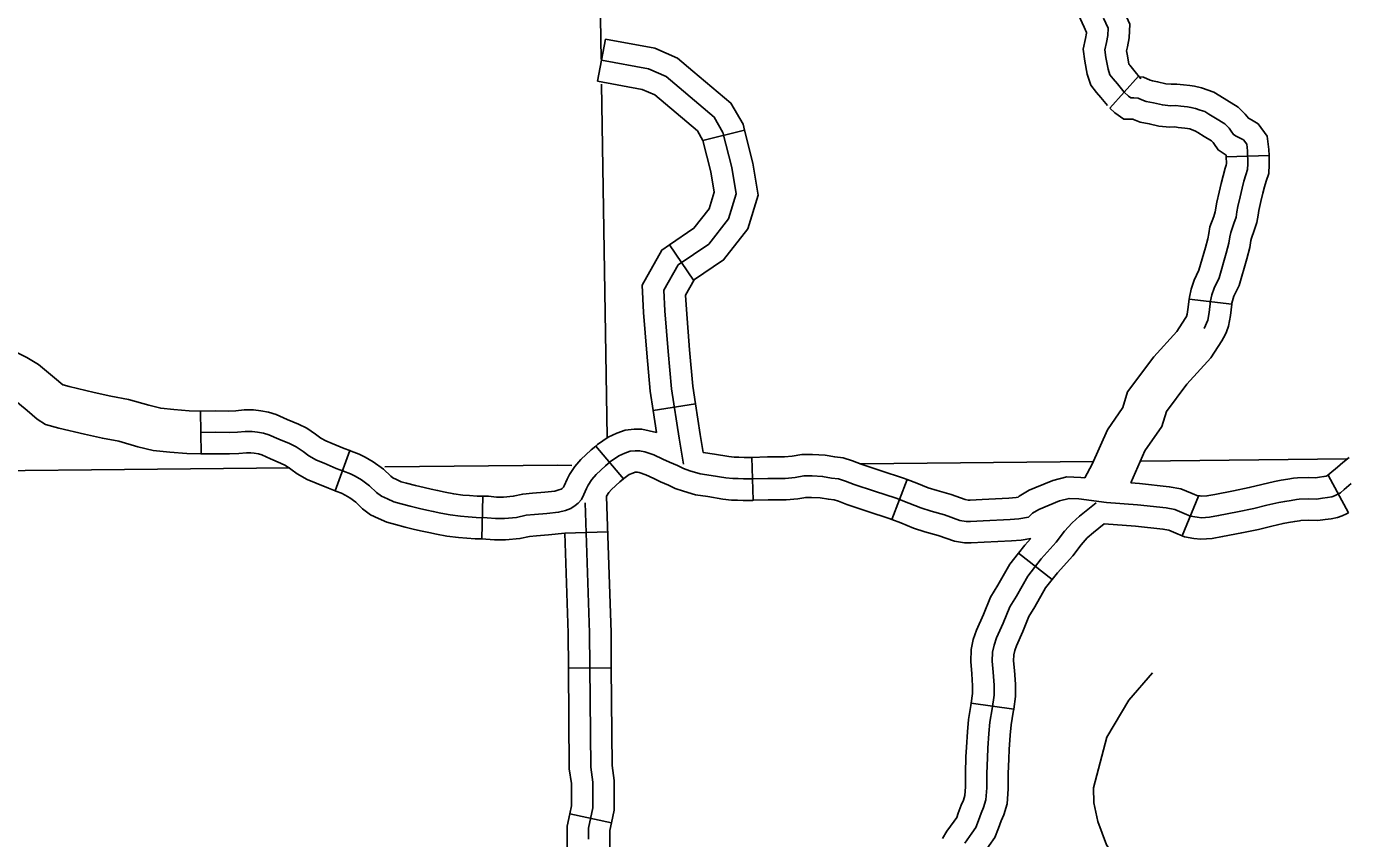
# Model space of a CAD drawing. Extents: x 1377389 to 1380723, y 1168351 to 1170484.
# Drawn here: x 1379384.7 to 1379477.4, y 1168917.1 to 1168974 of the extents above; entities that cross this region are included whole.
import ezdxf

# ---------------------------------------------------------------- set-up
doc = ezdxf.new("R2010")
doc.units = 0
doc.layers.add('B_Fill', color=7, linetype='Continuous')

msp = doc.modelspace()

# ---------------------------------------------------------------- linework, layer by layer
at = {"layer": 'B_Fill'}
for p, q in [((1379424.754, 1168970.154), (1379425.304, 1168973.103)), ((1379460.633, 1168968.269), (1379462.647, 1168970.493)), ((1379432.138, 1168965.986), (1379435.048, 1168966.713)), ((1379468.796, 1168964.842), (1379471.794, 1168964.932)), ((1379429.799, 1168958.686), (1379431.485, 1168956.205)), ((1379466.196, 1168954.885), (1379469.176, 1168954.542)), ((1379428.654, 1168947.085), (1379431.619, 1168947.545)), ((1379396.976, 1168944.046), (1379396.948, 1168947.046)), ((1379426.56, 1168942.295), (1379424.627, 1168944.589)), ((1379406.367, 1168941.462), (1379407.41, 1168944.275)), ((1379435.654, 1168940.791), (1379435.55, 1168943.789)), ((1379477.363, 1168939.916), (1379475.926, 1168942.549)), ((1379445.358, 1168939.457), (1379446.439, 1168942.256)), ((1379416.644, 1168938.084), (1379416.719, 1168941.083)), ((1379465.7, 1168938.31), (1379466.855, 1168941.079)), ((1379425.465, 1168938.587), (1379422.466, 1168938.488)), ((1379456.605, 1168935.247), (1379454.236, 1168937.087)), ((1379425.718, 1168929.057), (1379422.718, 1168929.033)), ((1379453.907, 1168926.169), (1379450.935, 1168926.578)), ((1379425.737, 1168918.203), (1379422.801, 1168918.821))]:
    msp.add_line(p, q, dxfattribs=at)
for points in [[(1379424.997, 1168971.7), (1379423.722, 1169051.21)], [(1379460.673, 1168976.913), (1379461.109, 1168976.199), (1379461.574, 1168975.168), (1379462.031, 1168974.144), (1379461.996, 1168973.186), (1379461.88, 1168972.558), (1379461.819, 1168972.277), (1379461.853, 1168972.037), (1379461.977, 1168971.367), (1379461.994, 1168971.314), (1379462.031, 1168971.268), (1379462.323, 1168970.92), (1379462.805, 1168970.325)], [(1379458.113, 1168975.35), (1379458.451, 1168974.796), (1379458.837, 1168973.94), (1379459.008, 1168973.557), (1379459.006, 1168973.516), (1379458.937, 1168973.145), (1379458.776, 1168972.39), (1379458.89, 1168971.557), (1379459.062, 1168970.636), (1379459.304, 1168969.875), (1379459.711, 1168969.365), (1379460.01, 1168969.01), (1379460.475, 1168968.436)], [(1379460.205, 1168974.554), (1379460.519, 1168973.851), (1379460.501, 1168973.351), (1379460.408, 1168972.852), (1379460.298, 1168972.334), (1379460.371, 1168971.797), (1379460.519, 1168971.001), (1379460.649, 1168970.594), (1379460.871, 1168970.317), (1379461.166, 1168969.965), (1379461.64, 1168969.381)], [(1379425.304, 1168973.103), (1379428.77, 1168972.458), (1379430.349, 1168971.766), (1379431.437, 1168970.859), (1379434.097, 1168968.613), (1379434.944, 1168967.128), (1379435.048, 1168966.713)], [(1379425.029, 1168971.628), (1379428.326, 1168971.014), (1379429.552, 1168970.477), (1379430.472, 1168969.71), (1379432.926, 1168967.638), (1379433.539, 1168966.564), (1379434.153, 1168964.108), (1379434.459, 1168962.266), (1379433.923, 1168960.501), (1379432.543, 1168958.736), (1379430.396, 1168957.278), (1379429.399, 1168955.513), (1379429.476, 1168954.055), (1379429.706, 1168951.216), (1379429.936, 1168948.607), (1379430.472, 1168945.154), (1379430.779, 1168943.312)], [(1379462.647, 1168970.493), (1379462.677, 1168970.465), (1379462.991, 1168970.434), (1379463.477, 1168970.229), (1379463.62, 1168970.168), (1379463.987, 1168970.105), (1379464.57, 1168969.972), (1379464.935, 1168969.935), (1379465.343, 1168969.95), (1379465.791, 1168969.892), (1379466.256, 1168969.835), (1379466.57, 1168969.798), (1379467.07, 1168969.689), (1379467.918, 1168969.381), (1379468.356, 1168969.13), (1379468.84, 1168968.828), (1379469.631, 1168968.335), (1379470.118, 1168967.848), (1379470.353, 1168967.548), (1379470.569, 1168967.446), (1379471.027, 1168967.172), (1379471.673, 1168966.297), (1379471.781, 1168965.373), (1379471.794, 1168964.932)], [(1379424.754, 1168970.154), (1379427.882, 1168969.571), (1379428.755, 1168969.189), (1379429.508, 1168968.561), (1379431.755, 1168966.663), (1379432.134, 1168966), (1379432.138, 1168965.986)], [(1379425.422, 1168945.223), (1379425.026, 1168969.932)], [(1379461.64, 1168969.381), (1379461.942, 1168969.108), (1379462.1, 1168968.993), (1379462.329, 1168968.993), (1379462.617, 1168968.964), (1379462.89, 1168968.849), (1379463.191, 1168968.72), (1379463.694, 1168968.633), (1379464.326, 1168968.49), (1379464.886, 1168968.432), (1379465.274, 1168968.446), (1379465.604, 1168968.403), (1379466.078, 1168968.346), (1379466.322, 1168968.317), (1379466.652, 1168968.245), (1379466.968, 1168968.13), (1379467.284, 1168968.015), (1379467.586, 1168967.843), (1379468.045, 1168967.555), (1379468.692, 1168967.153), (1379468.993, 1168966.851), (1379469.151, 1168966.65), (1379469.309, 1168966.405), (1379469.482, 1168966.29), (1379469.63, 1168966.231), (1379469.862, 1168966.122), (1379469.998, 1168966.04), (1379470.229, 1168965.726), (1379470.284, 1168965.263), (1379470.311, 1168964.349), (1379470.284, 1168963.968), (1379470.161, 1168963.6), (1379470.025, 1168963.136), (1379469.902, 1168962.646), (1379469.766, 1168962.046), (1379469.611, 1168961.379), (1379469.548, 1168961.001), (1379469.485, 1168960.623), (1379469.328, 1168960.183), (1379469.108, 1168959.553), (1379469.045, 1168959.238), (1379468.982, 1168958.797), (1379468.793, 1168958.105), (1379468.29, 1168956.373), (1379467.944, 1168955.649), (1379467.787, 1168955.177), (1379467.693, 1168954.768), (1379467.598, 1168953.95), (1379467.504, 1168953.414), (1379467.252, 1168952.816)], [(1379460.633, 1168968.269), (1379460.994, 1168967.942), (1379461.612, 1168967.493), (1379462.245, 1168967.493), (1379462.303, 1168967.469), (1379462.763, 1168967.271), (1379463.4, 1168967.162), (1379464.082, 1168967.007), (1379464.837, 1168966.929), (1379465.204, 1168966.943), (1379465.417, 1168966.915), (1379465.9, 1168966.856), (1379466.074, 1168966.836), (1379466.234, 1168966.801), (1379466.651, 1168966.65), (1379466.815, 1168966.555), (1379467.251, 1168966.283), (1379467.752, 1168965.971), (1379467.869, 1168965.854), (1379467.929, 1168965.778), (1379468.218, 1168965.33), (1379468.778, 1168964.956), (1379468.792, 1168964.951), (1379468.796, 1168964.842)], [(1379435.048, 1168966.713), (1379435.622, 1168964.413), (1379435.997, 1168962.166), (1379435.276, 1168959.798), (1379433.58, 1168957.627), (1379431.485, 1168956.205)], [(1379432.138, 1168965.986), (1379432.683, 1168963.803), (1379432.922, 1168962.367), (1379432.569, 1168961.205), (1379431.506, 1168959.845), (1379429.799, 1168958.686)], [(1379468.796, 1168964.842), (1379468.809, 1168964.381), (1379468.801, 1168964.263), (1379468.73, 1168964.048), (1379468.577, 1168963.53), (1379468.443, 1168962.993), (1379468.304, 1168962.382), (1379468.139, 1168961.672), (1379468.028, 1168961.001), (1379467.914, 1168960.682), (1379467.657, 1168959.949), (1379467.566, 1168959.491), (1379467.51, 1168959.102), (1379467.349, 1168958.511), (1379466.884, 1168956.91), (1379466.551, 1168956.212), (1379466.341, 1168955.584), (1379466.212, 1168955.023), (1379466.196, 1168954.885)], [(1379471.794, 1168964.932), (1379471.813, 1168964.318), (1379471.767, 1168963.673), (1379471.593, 1168963.151), (1379471.473, 1168962.743), (1379471.362, 1168962.298), (1379471.228, 1168961.71), (1379471.083, 1168961.085), (1379471.028, 1168960.755), (1379470.943, 1168960.245), (1379470.742, 1168959.683), (1379470.558, 1168959.156), (1379470.524, 1168958.985), (1379470.454, 1168958.493), (1379470.237, 1168957.698), (1379469.696, 1168955.837), (1379469.338, 1168955.087), (1379469.233, 1168954.771), (1379469.173, 1168954.513), (1379469.176, 1168954.541)], [(1379429.799, 1168958.686), (1379429.262, 1168958.322), (1379427.878, 1168955.871), (1379427.979, 1168953.955), (1379428.211, 1168951.09), (1379428.446, 1168948.426), (1379428.654, 1168947.085)], [(1379431.529, 1168956.235), (1379430.92, 1168955.156), (1379430.973, 1168954.155), (1379431.2, 1168951.343), (1379431.426, 1168948.788), (1379431.619, 1168947.545)], [(1379466.196, 1168954.885), (1379466.113, 1168954.166), (1379466.056, 1168953.841), (1379466.016, 1168953.672), (1379465.921, 1168953.521)], [(1379469.176, 1168954.542), (1379469.083, 1168953.733), (1379468.952, 1168952.988), (1379468.819, 1168952.589), (1379468.72, 1168952.391), (1379468.489, 1168951.967)], [(1379458.9, 1168942.36), (1379459.398, 1168943.32), (1379460.471, 1168945.728), (1379461.556, 1168947.289), (1379461.885, 1168948.387), (1379463.726, 1168950.83), (1379465.33, 1168952.61), (1379465.921, 1168953.521)], [(1379462.104, 1168942.023), (1379463.096, 1168944.248), (1379464.292, 1168945.969), (1379464.605, 1168947.011), (1379466.043, 1168948.92), (1379467.717, 1168950.778), (1379468.489, 1168951.967)], [(1379396.969, 1168947.046), (1379396.135, 1168947.062), (1379395.06, 1168947.148), (1379394.15, 1168947.244), (1379393.321, 1168947.447), (1379391.903, 1168947.858), (1379390.664, 1168948.083), (1379389.49, 1168948.346), (1379387.746, 1168948.756), (1379387.31, 1168948.871), (1379387.289, 1168948.885), (1379386.722, 1168949.371), (1379385.592, 1168950.304), (1379384.777, 1168950.789), (1379384.123, 1168951.116), (1379383.319, 1168951.46)], [(1379396.955, 1168944.046), (1379395.986, 1168944.065), (1379394.784, 1168944.16), (1379393.633, 1168944.281), (1379392.545, 1168944.548), (1379391.215, 1168944.934), (1379390.068, 1168945.143), (1379388.819, 1168945.422), (1379387.021, 1168945.845), (1379386.082, 1168946.092), (1379385.489, 1168946.476), (1379384.79, 1168947.075), (1379383.86, 1168947.843), (1379383.337, 1168948.155), (1379382.834, 1168948.407), (1379382.517, 1168948.569)], [(1379431.619, 1168947.545), (1379431.953, 1168945.392), (1379432.163, 1168944.135)], [(1379396.969, 1168947.046), (1379397.978, 1168947.055), (1379398.927, 1168947.046), (1379399.421, 1168947.062), (1379399.996, 1168947.122), (1379400.653, 1168947.122), (1379401.157, 1168947.057), (1379401.692, 1168946.96), (1379402.248, 1168946.796), (1379403.02, 1168946.462), (1379403.805, 1168946.124), (1379404.39, 1168945.834), (1379405.004, 1168945.433), (1379405.367, 1168945.156), (1379405.717, 1168944.956), (1379406.165, 1168944.78), (1379407.005, 1168944.425), (1379407.41, 1168944.275)], [(1379428.654, 1168947.085), (1379428.894, 1168945.545)], [(1379396.962, 1168945.546), (1379397.977, 1168945.555), (1379398.945, 1168945.546), (1379399.523, 1168945.565), (1379400.073, 1168945.622), (1379400.557, 1168945.622), (1379400.927, 1168945.574), (1379401.344, 1168945.498), (1379401.737, 1168945.383), (1379402.426, 1168945.085), (1379403.175, 1168944.762), (1379403.644, 1168944.53), (1379404.138, 1168944.207), (1379404.536, 1168943.904), (1379405.067, 1168943.6), (1379405.598, 1168943.391), (1379406.452, 1168943.03), (1379406.964, 1168942.84), (1379407.438, 1168942.65), (1379407.78, 1168942.48), (1379408.216, 1168942.233), (1379408.785, 1168941.815), (1379409.278, 1168941.34), (1379409.62, 1168941.075), (1379410.037, 1168940.885), (1379410.492, 1168940.676), (1379410.986, 1168940.543), (1379411.631, 1168940.372), (1379412.276, 1168940.22), (1379412.788, 1168940.106), (1379413.243, 1168940.011), (1379413.774, 1168939.897), (1379414.438, 1168939.765), (1379415.159, 1168939.67), (1379415.69, 1168939.632), (1379416.259, 1168939.594), (1379417.018, 1168939.575), (1379417.606, 1168939.518), (1379418.232, 1168939.518), (1379419.086, 1168939.594), (1379419.75, 1168939.746), (1379420.338, 1168939.802), (1379421.191, 1168939.878), (1379422.026, 1168939.954), (1379422.5, 1168940.087), (1379422.88, 1168940.22), (1379423.183, 1168940.429), (1379423.392, 1168940.6), (1379423.638, 1168940.847), (1379423.79, 1168941.207), (1379423.98, 1168941.625), (1379424.094, 1168941.853), (1379424.359, 1168942.252), (1379424.663, 1168942.593), (1379425.308, 1168943.201), (1379425.668, 1168943.505), (1379426.237, 1168943.904), (1379426.673, 1168944.093), (1379427.034, 1168944.226), (1379427.394, 1168944.264), (1379427.698, 1168944.264), (1379428.058, 1168944.188), (1379428.703, 1168943.979), (1379429.329, 1168943.676), (1379429.784, 1168943.467), (1379430.354, 1168943.22), (1379430.771, 1168943.011), (1379431.226, 1168942.859), (1379431.947, 1168942.65), (1379432.706, 1168942.537), (1379433.749, 1168942.366), (1379434.223, 1168942.309), (1379434.603, 1168942.309), (1379434.982, 1168942.29), (1379435.589, 1168942.29), (1379436.689, 1168942.328), (1379437.904, 1168942.328), (1379438.586, 1168942.385), (1379439.193, 1168942.499), (1379439.782, 1168942.499), (1379440.521, 1168942.461), (1379441.147, 1168942.347), (1379441.641, 1168942.29), (1379442.115, 1168942.138), (1379442.722, 1168941.91), (1379444.163, 1168941.435), (1379445.682, 1168940.94), (1379446.563, 1168940.6), (1379447.398, 1168940.258), (1379448.119, 1168940.03), (1379449.067, 1168939.765), (1379450.129, 1168939.385), (1379450.585, 1168939.309), (1379450.888, 1168939.309), (1379451.761, 1168939.347), (1379453.659, 1168939.451), (1379454.257, 1168939.497), (1379454.948, 1168939.613), (1379455.223, 1168939.896), (1379455.668, 1168940.157), (1379457.11, 1168940.752)], [(1379424.627, 1168944.589), (1379424.753, 1168944.695), (1379425.5, 1168945.219), (1379426.114, 1168945.486), (1379426.691, 1168945.698), (1379427.316, 1168945.764), (1379427.854, 1168945.764), (1379428.894, 1168945.545)], [(1379416.719, 1168941.083), (1379417.109, 1168941.073), (1379417.678, 1168941.018), (1379418.165, 1168941.018), (1379418.851, 1168941.079), (1379419.509, 1168941.229), (1379420.199, 1168941.296), (1379421.057, 1168941.372), (1379421.753, 1168941.436), (1379422.049, 1168941.519), (1379422.194, 1168941.57), (1379422.281, 1168941.629), (1379422.371, 1168941.703), (1379422.416, 1168941.809), (1379422.626, 1168942.271), (1379422.793, 1168942.607), (1379423.168, 1168943.17), (1379423.586, 1168943.64), (1379424.309, 1168944.321), (1379424.627, 1168944.589)], [(1379396.955, 1168944.046), (1379397.977, 1168944.055), (1379398.962, 1168944.046), (1379399.625, 1168944.067), (1379400.151, 1168944.122), (1379400.461, 1168944.122), (1379400.697, 1168944.092), (1379400.997, 1168944.037), (1379401.226, 1168943.969), (1379401.832, 1168943.708), (1379402.545, 1168943.4), (1379402.898, 1168943.226), (1379403.271, 1168942.982), (1379403.705, 1168942.651), (1379404.417, 1168942.244), (1379405.032, 1168942.002), (1379405.899, 1168941.635), (1379406.367, 1168941.462)], [(1379407.41, 1168944.275), (1379407.504, 1168944.24), (1379408.054, 1168944.02), (1379408.485, 1168943.804), (1379409.032, 1168943.495), (1379409.753, 1168942.965), (1379410.262, 1168942.476), (1379410.402, 1168942.367), (1379410.66, 1168942.249), (1379411.004, 1168942.092), (1379411.373, 1168941.992), (1379411.995, 1168941.827), (1379412.61, 1168941.682), (1379413.104, 1168941.573), (1379413.553, 1168941.479), (1379414.079, 1168941.366), (1379414.683, 1168941.245), (1379415.31, 1168941.163), (1379415.793, 1168941.128), (1379416.328, 1168941.092), (1379416.719, 1168941.083)], [(1379432.163, 1168944.135), (1379432.938, 1168944.018), (1379433.96, 1168943.851), (1379434.313, 1168943.809), (1379434.64, 1168943.809), (1379435.02, 1168943.79), (1379435.563, 1168943.79), (1379435.549, 1168943.789)], [(1379435.55, 1168943.789), (1379436.664, 1168943.828), (1379437.841, 1168943.828), (1379438.385, 1168943.873), (1379439.054, 1168943.999), (1379439.82, 1168943.999), (1379440.695, 1168943.954), (1379441.368, 1168943.831), (1379441.958, 1168943.763), (1379442.607, 1168943.555), (1379443.22, 1168943.325), (1379444.631, 1168942.861), (1379446.185, 1168942.354), (1379446.439, 1168942.256)], [(1379443.18, 1168943.34), (1379459.485, 1168943.509)], [(1379462.834, 1168943.544), (1379477.242, 1168943.694)], [(1379475.916, 1168942.544), (1379476.061, 1168942.677), (1379476.579, 1168943.108), (1379476.966, 1168943.451), (1379477.407, 1168943.781)], [(1379370.762, 1168942.732), (1379403.176, 1168943.066)], [(1379409.849, 1168943.135), (1379421.966, 1168943.259), (1379422.941, 1168943.231)], [(1379426.56, 1168942.295), (1379426.584, 1168942.315), (1379426.974, 1168942.588), (1379427.233, 1168942.701), (1379427.377, 1168942.754), (1379427.473, 1168942.764), (1379427.542, 1168942.764), (1379427.672, 1168942.737), (1379428.142, 1168942.585), (1379428.689, 1168942.319), (1379429.173, 1168942.097), (1379429.719, 1168941.86), (1379430.195, 1168941.622), (1379430.78, 1168941.427), (1379431.626, 1168941.182), (1379432.473, 1168941.055), (1379433.538, 1168940.88), (1379434.134, 1168940.809), (1379434.565, 1168940.809), (1379434.945, 1168940.79), (1379435.616, 1168940.79), (1379435.655, 1168940.791)], [(1379466.709, 1168941.14), (1379466.963, 1168941.097), (1379467.094, 1168941.081), (1379467.439, 1168941.104), (1379467.987, 1168941.201), (1379469.298, 1168941.463), (1379470.401, 1168941.684), (1379471.293, 1168941.907), (1379472.175, 1168942.108), (1379472.635, 1168942.192), (1379473.105, 1168942.27), (1379473.498, 1168942.334), (1379473.791, 1168942.369), (1379474.562, 1168942.393), (1379475.038, 1168942.376), (1379475.325, 1168942.421), (1379475.643, 1168942.458), (1379475.788, 1168942.49), (1379475.83, 1168942.504), (1379475.898, 1168942.534), (1379475.926, 1168942.549)], [(1379425.382, 1168941.082), (1379425.55, 1168941.334), (1379425.74, 1168941.547), (1379426.306, 1168942.081), (1379426.56, 1168942.295)], [(1379446.439, 1168942.256), (1379447.117, 1168941.994), (1379447.909, 1168941.67), (1379448.547, 1168941.468), (1379449.523, 1168941.195), (1379450.508, 1168940.842), (1379450.709, 1168940.809), (1379450.856, 1168940.809), (1379451.687, 1168940.845), (1379453.56, 1168940.948), (1379454.075, 1168940.987), (1379454.215, 1168941.011), (1379454.289, 1168941.087), (1379454.999, 1168941.504), (1379455.397, 1168941.668)], [(1379455.397, 1168941.668), (1379456.636, 1168942.179), (1379457.618, 1168942.43), (1379458.601, 1168942.401), (1379458.9, 1168942.36)], [(1379457.11, 1168940.752), (1379457.785, 1168940.925), (1379458.476, 1168940.904), (1379460.411, 1168940.638), (1379462.574, 1168940.486), (1379464.584, 1168940.258), (1379465.191, 1168940.144), (1379465.836, 1168939.878), (1379466.292, 1168939.689), (1379466.747, 1168939.613), (1379467.05, 1168939.575), (1379467.619, 1168939.613), (1379468.264, 1168939.727), (1379469.592, 1168939.992), (1379470.73, 1168940.22), (1379471.641, 1168940.448), (1379472.476, 1168940.638), (1379472.893, 1168940.714), (1379473.348, 1168940.79), (1379473.707, 1168940.848), (1379473.904, 1168940.871), (1379474.559, 1168940.893), (1379475.128, 1168940.871), (1379475.529, 1168940.935), (1379475.888, 1168940.977), (1379476.184, 1168941.04), (1379476.374, 1168941.104), (1379476.564, 1168941.188), (1379476.796, 1168941.315), (1379477.049, 1168941.547), (1379477.556, 1168941.97)], [(1379462.104, 1168942.023), (1379462.711, 1168941.98), (1379464.807, 1168941.742), (1379465.62, 1168941.59), (1379466.411, 1168941.264), (1379466.855, 1168941.079)], [(1379406.367, 1168941.462), (1379406.425, 1168941.441), (1379406.823, 1168941.281), (1379407.074, 1168941.155), (1379407.4, 1168940.971), (1379407.817, 1168940.665), (1379408.295, 1168940.205), (1379408.838, 1168939.782), (1379409.414, 1168939.52), (1379409.981, 1168939.26), (1379410.598, 1168939.094), (1379411.267, 1168938.917), (1379411.941, 1168938.758), (1379412.472, 1168938.64), (1379412.933, 1168938.544), (1379413.47, 1168938.429), (1379414.193, 1168938.284), (1379415.007, 1168938.177), (1379415.587, 1168938.135), (1379416.19, 1168938.095), (1379416.644, 1168938.084)], [(1379425.43, 1168939.65), (1379425.382, 1168941.082)], [(1379435.654, 1168940.791), (1379436.715, 1168940.828), (1379437.966, 1168940.828), (1379438.788, 1168940.896), (1379439.333, 1168940.999), (1379439.743, 1168940.999), (1379440.348, 1168940.967), (1379440.927, 1168940.862), (1379441.323, 1168940.816), (1379441.622, 1168940.721), (1379442.223, 1168940.495), (1379443.696, 1168940.01), (1379445.179, 1168939.526), (1379445.358, 1168939.457)], [(1379424.123, 1168917.066), (1379424.123, 1168917.818), (1379424.423, 1168919.247), (1379424.423, 1168921.052), (1379424.273, 1168922.105), (1379424.198, 1168931.506), (1379423.897, 1168940.607)], [(1379450.479, 1168916.776), (1379450.965, 1168917.466), (1379451.249, 1168917.871), (1379451.429, 1168918.353), (1379451.629, 1168918.886), (1379451.796, 1168919.286), (1379451.962, 1168919.819), (1379452.029, 1168920.653), (1379452.029, 1168921.653), (1379452.062, 1168922.753), (1379452.096, 1168923.42), (1379452.162, 1168924.453), (1379452.229, 1168925.254), (1379452.395, 1168926.187), (1379452.529, 1168927.154), (1379452.529, 1168927.854), (1379452.462, 1168928.754), (1379452.395, 1168929.521), (1379452.429, 1168930.154), (1379452.529, 1168930.654), (1379452.695, 1168931.155), (1379453.161, 1168932.188), (1379453.628, 1168933.322), (1379454.094, 1168934.088), (1379454.894, 1168935.489), (1379455.826, 1168936.689), (1379456.892, 1168937.856), (1379457.458, 1168938.622), (1379457.991, 1168939.222), (1379458.524, 1168939.689), (1379459.69, 1168940.623)], [(1379465.7, 1168938.31), (1379465.874, 1168938.238), (1379466.53, 1168938.128), (1379467.007, 1168938.068), (1379467.8, 1168938.121), (1379468.542, 1168938.252), (1379469.887, 1168938.522), (1379471.06, 1168938.756), (1379471.989, 1168938.989), (1379472.776, 1168939.168), (1379473.151, 1168939.236), (1379473.591, 1168939.31), (1379473.916, 1168939.362), (1379474.018, 1168939.374), (1379474.555, 1168939.392), (1379475.219, 1168939.367), (1379475.734, 1168939.449), (1379476.134, 1168939.496), (1379476.58, 1168939.591), (1379476.917, 1168939.704), (1379477.229, 1168939.842), (1379477.363, 1168939.916)], [(1379425.718, 1168929.057), (1379425.698, 1168931.537), (1379425.43, 1168939.65)], [(1379445.358, 1168939.457), (1379446.009, 1168939.206), (1379446.887, 1168938.847), (1379447.69, 1168938.593), (1379448.612, 1168938.334), (1379449.751, 1168937.927), (1379450.46, 1168937.809), (1379450.921, 1168937.809), (1379451.834, 1168937.849), (1379453.757, 1168937.954), (1379454.439, 1168938.006), (1379455.099, 1168938.117)], [(1379456.605, 1168935.247), (1379456.974, 1168935.721), (1379458.052, 1168936.902), (1379458.625, 1168937.677), (1379459.05, 1168938.156), (1379459.488, 1168938.539), (1379460.245, 1168939.146)], [(1379460.245, 1168939.146), (1379462.436, 1168938.992), (1379464.361, 1168938.774), (1379464.763, 1168938.699), (1379465.262, 1168938.493), (1379465.7, 1168938.31)], [(1379416.644, 1168938.084), (1379416.927, 1168938.076), (1379417.533, 1168938.018), (1379418.299, 1168938.018), (1379419.32, 1168938.109), (1379419.99, 1168938.262), (1379420.476, 1168938.309), (1379421.326, 1168938.384), (1379422.466, 1168938.488)], [(1379422.718, 1168929.033), (1379422.698, 1168931.475), (1379422.466, 1168938.488)], [(1379454.236, 1168937.087), (1379454.678, 1168937.656), (1379455.099, 1168938.117)], [(1379450.935, 1168926.578), (1379451.029, 1168927.257), (1379451.029, 1168927.799), (1379450.967, 1168928.634), (1379450.892, 1168929.495), (1379450.936, 1168930.342), (1379451.076, 1168931.04), (1379451.296, 1168931.701), (1379451.784, 1168932.782), (1379452.285, 1168934.001), (1379452.802, 1168934.85), (1379453.644, 1168936.325), (1379454.236, 1168937.087)], [(1379453.907, 1168926.169), (1379454.029, 1168927.051), (1379454.029, 1168927.909), (1379453.957, 1168928.874), (1379453.899, 1168929.547), (1379453.921, 1168929.967), (1379453.981, 1168930.269), (1379454.094, 1168930.608), (1379454.539, 1168931.594), (1379454.97, 1168932.642), (1379455.386, 1168933.327), (1379456.143, 1168934.652), (1379456.605, 1168935.247)], [(1379422.801, 1168918.821), (1379422.923, 1168919.403), (1379422.923, 1168920.945), (1379422.774, 1168921.992), (1379422.718, 1168929.033)], [(1379425.737, 1168918.203), (1379425.923, 1168919.091), (1379425.923, 1168921.158), (1379425.772, 1168922.217), (1379425.718, 1168929.057)], [(1379444.229, 1168893.966), (1379446.336, 1168894.93), (1379448.562, 1168895.805), (1379451.061, 1168897.062), (1379454.176, 1168899.821), (1379455.409, 1168900.416), (1379455.894, 1168900.758), (1379457.051, 1168902.172), (1379457.817, 1168903.849), (1379459.054, 1168905.707), (1379461.464, 1168908.639), (1379462.054, 1168909.767), (1379462.379, 1168911.024), (1379462.458, 1168912.431), (1379462.201, 1168913.742), (1379461.592, 1168914.878), (1379460.395, 1168916.67), (1379459.805, 1168918.288), (1379459.508, 1168919.599), (1379459.503, 1168920.641), (1379460.426, 1168924.209), (1379461.972, 1168926.782), (1379463.627, 1168928.699)], [(1379448.909, 1168917.1), (1379449.231, 1168917.61), (1379449.738, 1168918.328), (1379449.911, 1168918.576), (1379450.025, 1168918.879), (1379450.234, 1168919.437), (1379450.384, 1168919.799), (1379450.48, 1168920.106), (1379450.529, 1168920.713), (1379450.529, 1168921.676), (1379450.563, 1168922.813), (1379450.598, 1168923.506), (1379450.666, 1168924.564), (1379450.74, 1168925.448), (1379450.913, 1168926.421), (1379450.935, 1168926.578)], [(1379451.444, 1168915.496), (1379451.726, 1168915.942), (1379452.193, 1168916.604), (1379452.587, 1168917.167), (1379452.834, 1168917.826), (1379453.024, 1168918.334), (1379453.207, 1168918.773), (1379453.444, 1168919.533), (1379453.529, 1168920.593), (1379453.529, 1168921.63), (1379453.561, 1168922.693), (1379453.593, 1168923.334), (1379453.658, 1168924.343), (1379453.718, 1168925.059), (1379453.877, 1168925.953), (1379453.907, 1168926.169)], [(1379420.585, 1168912.552), (1379422.535, 1168912.617), (1379422.805, 1168912.694), (1379422.791, 1168912.758), (1379422.623, 1168914.275), (1379422.623, 1168917.066), (1379422.623, 1168917.974), (1379422.801, 1168918.821)], [(1379420.685, 1168909.553), (1379423.005, 1168909.631), (1379424.609, 1168910.089), (1379425.463, 1168910.945), (1379425.992, 1168912.181), (1379425.755, 1168913.25), (1379425.623, 1168914.441), (1379425.623, 1168917.066), (1379425.623, 1168917.662), (1379425.737, 1168918.203)]]:
    msp.add_lwpolyline(points, dxfattribs=at)

doc.saveas('drawing.dxf')
